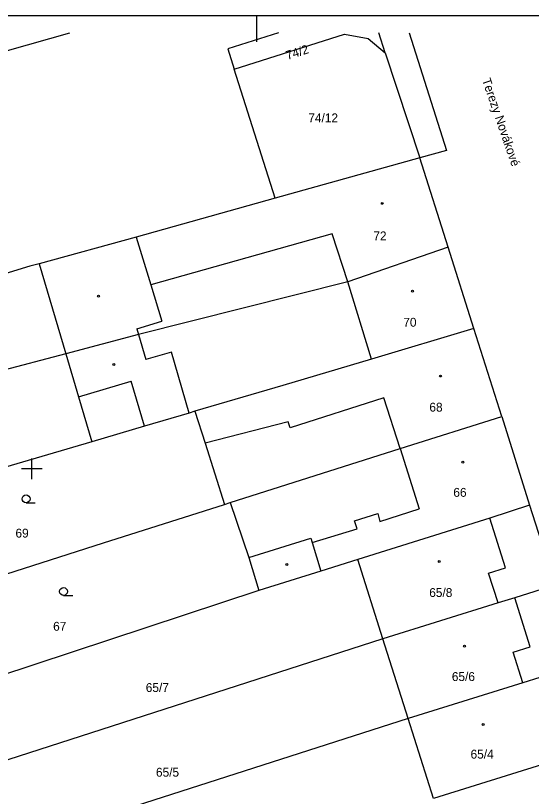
# Model space of a CAD drawing. Extents: x -599970 to -599524, y -1154772 to -1154457.
# Drawn here: x -599751.5 to -599702.2, y -1154531.3 to -1154456.7 of the extents above; entities that cross this region are included whole.
import ezdxf

# ---------------------------------------------------------------- set-up
doc = ezdxf.new("R2010")
doc.units = 0
for name, color, linetype in [('Z-KATASTRALNI MAPA', 7, 'Continuous'), ('Z-KRIZKY CTVERCOVE SITE', 7, 'Continuous'), ('Z-RAM ROZPISKA', 7, 'Continuous')]:
    doc.layers.add(name, color=color, linetype=linetype)

msp = doc.modelspace()

# ---------------------------------------------------------------- linework, layer by layer
at = {"layer": 'Z-KATASTRALNI MAPA'}
for p, q in [((-599716.23, -1154460.21), (-599716.81, -1154458.29)), ((-599716.23, -1154460.21), (-599712.91, -1154470.26)), ((-599726.72, -1154474.12), (-599730.64, -1154461.76)), ((-599712.91, -1154470.26), (-599726.72, -1154474.12)), ((-599710.21, -1154478.79), (-599712.91, -1154470.26)), ((-599726.72, -1154474.12), (-599740.03, -1154477.85)), ((-599740.03, -1154477.85), (-599749.31, -1154480.39)), ((-599740.03, -1154477.85), (-599738.63, -1154482.4)), ((-599721.3, -1154477.51), (-599738.63, -1154482.4)), ((-599719.8, -1154482.1), (-599721.3, -1154477.51)), ((-599707.75, -1154486.59), (-599710.21, -1154478.79)), ((-599749.31, -1154480.39), (-599750.2, -1154480.63)), ((-599749.31, -1154480.39), (-599746.76, -1154488.99)), ((-599738.63, -1154482.4), (-599737.56, -1154485.89)), ((-599717.52, -1154489.52), (-599719.8, -1154482.1)), ((-599739.95, -1154486.62), (-599737.56, -1154485.89)), ((-599739.95, -1154486.62), (-599739.8, -1154487.14)), ((-599739.8, -1154487.14), (-599739.09, -1154489.53)), ((-599705.08, -1154494.99), (-599707.75, -1154486.59)), ((-599746.76, -1154488.99), (-599773.62, -1154496.13)), ((-599736.66, -1154488.83), (-599739.09, -1154489.53)), ((-599734.97, -1154494.67), (-599736.66, -1154488.83)), ((-599745.54, -1154493.12), (-599740.5, -1154491.63)), ((-599739.23, -1154495.93), (-599740.5, -1154491.63)), ((-599725.99, -1154492.03), (-599734.41, -1154494.5)), ((-599716.34, -1154493.21), (-599725.3, -1154496.07)), ((-599714.79, -1154498.07), (-599716.34, -1154493.21)), ((-599705.08, -1154494.99), (-599702.41, -1154503.49)), ((-599725.48, -1154495.5), (-599733.44, -1154497.55)), ((-599725.3, -1154496.07), (-599725.48, -1154495.5)), ((-599744.26, -1154497.41), (-599755.42, -1154500.7)), ((-599714.79, -1154498.07), (-599712.96, -1154503.84)), ((-599750.547, -1154503.25), (-599749.672, -1154503.25)), ((-599743.14, -1154507.07), (-599731.58, -1154503.4)), ((-599731.58, -1154503.4), (-599731.04, -1154503.23)), ((-599702.41, -1154503.49), (-599699.99, -1154511.12)), ((-599719.14, -1154504.97), (-599716.91, -1154504.29)), ((-599716.91, -1154504.29), (-599716.72, -1154505.05)), ((-599716.72, -1154505.05), (-599712.96, -1154503.84)), ((-599718.9, -1154505.74), (-599719.14, -1154504.97)), ((-599704.7, -1154509.47), (-599706.2, -1154504.71)), ((-599723.19, -1154507.05), (-599718.9, -1154505.74)), ((-599767.63, -1154514.91), (-599743.14, -1154507.07)), ((-599729.25, -1154508.49), (-599723.33, -1154506.63)), ((-599723.33, -1154506.63), (-599723.19, -1154507.05)), ((-599723.19, -1154507.05), (-599722.37, -1154509.78)), ((-599716.44, -1154516.26), (-599718.83, -1154508.69)), ((-599706.33, -1154509.98), (-599704.7, -1154509.47)), ((-599705.42, -1154512.82), (-599706.33, -1154509.98)), ((-599728.28, -1154511.64), (-599764.83, -1154523.7)), ((-599746.966, -1154512.11), (-599746.091, -1154512.11)), ((-599702.34, -1154517.03), (-599703.81, -1154512.33)), ((-599716.44, -1154516.26), (-599762.63, -1154531.18)), ((-599714.03, -1154523.9), (-599716.44, -1154516.26)), ((-599703.99, -1154517.53), (-599702.34, -1154517.03)), ((-599703.05, -1154520.48), (-599703.99, -1154517.53)), ((-599714.03, -1154523.9), (-599760.21, -1154538.7)), ((-599711.61, -1154531.55), (-599714.03, -1154523.9))]:
    msp.add_line(p, q, dxfattribs=at)
for points in [[(-599788.85, -1154469.18), (-599786.21, -1154469.6), (-599746.35, -1154458.29)], [(-599726.41, -1154458.29), (-599731.26, -1154459.82), (-599730.64, -1154461.76)], [(-599730.64, -1154461.76), (-599720.11, -1154458.41), (-599717.83, -1154458.84), (-599716.23, -1154460.21)], [(-599713.92, -1154458.29), (-599710.35, -1154469.55), (-599712.91, -1154470.26)], [(-599710.21, -1154478.79), (-599719.8, -1154482.1), (-599739.8, -1154487.14), (-599746.76, -1154488.99)], [(-599750.2, -1154480.63), (-599763.69, -1154484.75), (-599776.06, -1154488.49)], [(-599707.75, -1154486.59), (-599717.52, -1154489.52), (-599725.99, -1154492.03)], [(-599746.76, -1154488.99), (-599745.54, -1154493.12), (-599744.26, -1154497.41)], [(-599734.41, -1154494.5), (-599734.97, -1154494.67), (-599739.23, -1154495.93), (-599744.26, -1154497.41)], [(-599734.41, -1154494.5), (-599733.44, -1154497.55), (-599731.58, -1154503.4)], [(-599731.04, -1154503.23), (-599714.79, -1154498.07), (-599705.08, -1154494.99)], [(-599731.04, -1154503.23), (-599729.25, -1154508.49), (-599728.28, -1154511.64)], [(-599702.41, -1154503.49), (-599706.2, -1154504.71), (-599718.83, -1154508.69)], [(-599718.83, -1154508.69), (-599722.37, -1154509.78), (-599728.28, -1154511.64)], [(-599699.99, -1154511.12), (-599703.81, -1154512.33), (-599705.42, -1154512.82), (-599716.44, -1154516.26)], [(-599697.58, -1154518.72), (-599701.42, -1154519.97), (-599703.05, -1154520.48), (-599714.03, -1154523.9)], [(-599695.22, -1154526.32), (-599699.05, -1154527.62), (-599700.66, -1154528.12), (-599711.61, -1154531.55)]]:
    msp.add_lwpolyline(points, dxfattribs=at)
for centre, radius in [((-599716.493, -1154474.61), 0.0875), ((-599743.623, -1154483.49), 0.0875), ((-599713.603, -1154483.01), 0.0875), ((-599742.153, -1154490.03), 0.0875), ((-599710.923, -1154491.13), 0.0875), ((-599708.793, -1154499.36), 0.0875), ((-599750.546, -1154502.875), 0.375), ((-599711.043, -1154508.87), 0.0875), ((-599725.623, -1154509.15), 0.0875), ((-599746.966, -1154511.735), 0.375), ((-599708.633, -1154516.97), 0.0875), ((-599706.843, -1154524.46), 0.0875)]:
    msp.add_circle(centre, radius, dxfattribs=at)
at = {"layer": 'Z-KRIZKY CTVERCOVE SITE'}
for p, q in [((-599750, -1154501), (-599750, -1154499)), ((-599749, -1154500), (-599751, -1154500))]:
    msp.add_line(p, q, dxfattribs=at)
at = {"layer": 'Z-RAM ROZPISKA'}
msp.add_line((-599728.48, -1154459.15), (-599728.48, -1154456.65), dxfattribs=at)
msp.add_lwpolyline([(-599876.98, -1154456.65), (-599579.98, -1154456.65), (-599579.98, -1154771.65), (-599876.98, -1154771.65)], close=True, dxfattribs=at)

# ---------------------------------------------------------------- texts
at = {"layer": 'Z-KATASTRALNI MAPA'}
for s, rotation, p in [('74/2', 18, (-599725.551, -1154460.899)), ('Terezy Novákové', 289, (-599706.975, -1154462.798))]:
    msp.add_text(s, height=0.85, rotation=rotation, dxfattribs=at).set_placement(p)
for s, p in [('74/12', (-599723.569, -1154466.86)), ('72', (-599717.349, -1154478.15)), ('70', (-599714.486, -1154486.41)), ('68', (-599711.992, -1154494.53)), ('66', (-599709.702, -1154502.68)), ('69', (-599751.562, -1154506.58)), ('65/8', (-599712.005, -1154512.26)), ('67', (-599747.962, -1154515.49)), ('65/6', (-599709.845, -1154520.3)), ('65/7', (-599739.105, -1154521.35)), ('65/4', (-599708.055, -1154527.72)), ('65/5', (-599738.129, -1154529.45))]:
    msp.add_text(s, height=0.85, dxfattribs=at).set_placement(p)

doc.saveas('drawing.dxf')
